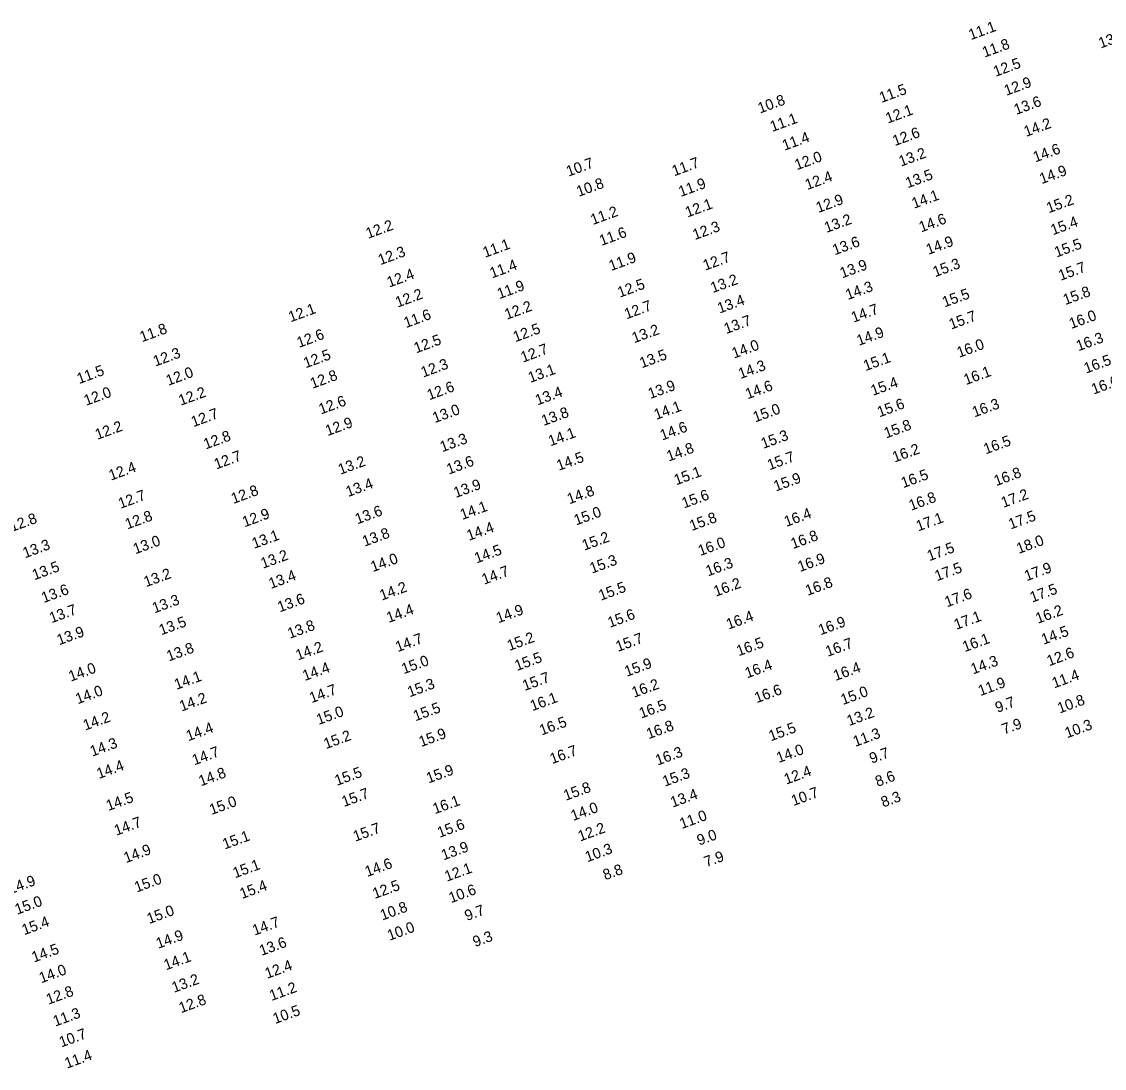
# Model space of a CAD drawing. Extents: x 1023796 to 1112670, y 656573 to 837340.
# Drawn here: x 1036272 to 1036778, y 805157 to 805647 of the extents above; entities that cross this region are included whole.
import ezdxf

# ---------------------------------------------------------------- set-up
doc = ezdxf.new("R2010")
doc.units = 0
doc.layers.add('V-TOPO-SOUN', color=7, linetype='Continuous')

msp = doc.modelspace()

# ---------------------------------------------------------------- texts
at = {"layer": 'V-TOPO-SOUN'}
for s, p in [('11.1 ', (1036715.98, 805638.02)), ('13.5 ', (1036776.76, 805634.09)), ('11.8 ', (1036722.37, 805629.84)), ('12.5 ', (1036727.54, 805620.84)), ('12.9 ', (1036732.59, 805611.96)), ('11.5 ', (1036674.2, 805608.64)), ('10.8 ', (1036617.4, 805603.67)), ('13.6 ', (1036737.2, 805603.02)), ('12.1 ', (1036677.16, 805598.97)), ('11.1 ', (1036623.13, 805595.06)), ('14.2 ', (1036741.84, 805592.75)), ('11.4 ', (1036628.81, 805586.27)), ('12.6 ', (1036680.42, 805588.41)), ('14.6 ', (1036746.13, 805580.78)), ('12.0 ', (1036634.61, 805577.14)), ('13.2 ', (1036683.33, 805578.83)), ('10.7 ', (1036527.81, 805574.14)), ('11.7 ', (1036577.24, 805574.32)), ('12.4 ', (1036639.51, 805567.89)), ('13.5 ', (1036686.46, 805568.72)), ('14.9 ', (1036749.12, 805570.65)), ('10.8 ', (1036532.6, 805564.71)), ('11.9 ', (1036580.32, 805564.65)), ('12.9 ', (1036644.62, 805557.14)), ('14.1 ', (1036689.4, 805559.14)), ('15.2 ', (1036752.41, 805557)), ('11.2 ', (1036539.18, 805551.51)), ('12.1 ', (1036583.43, 805555.02)), ('13.2 ', (1036648.47, 805547.83)), ('14.6 ', (1036692.77, 805548.07)), ('15.4 ', (1036754.36, 805546.72)), ('12.2 ', (1036434.07, 805545.08)), ('11.6 ', (1036543.25, 805541.75)), ('12.3 ', (1036586.9, 805544.48)), ('11.1 ', (1036488.76, 805536.19)), ('13.6 ', (1036652.3, 805537.36)), ('14.9 ', (1036696.09, 805537.55)), ('15.5 ', (1036756.08, 805536.32)), ('12.3 ', (1036439.79, 805532.73)), ('12.7 ', (1036591.75, 805530.17)), ('11.4 ', (1036492.02, 805526.53)), ('11.9 ', (1036547.72, 805529.98)), ('13.9 ', (1036655.79, 805526.56)), ('15.3 ', (1036699.26, 805527.11)), ('15.7 ', (1036757.99, 805525.42)), ('12.4 ', (1036443.94, 805522.27)), ('11.9 ', (1036495.47, 805516.85)), ('12.5 ', (1036551.8, 805517.53)), ('13.2 ', (1036595.27, 805519.67)), ('14.3 ', (1036658.45, 805516.42)), ('12.2 ', (1036447.89, 805512.88)), ('13.4 ', (1036598.48, 805510.1)), ('15.5 ', (1036703.67, 805512.96)), ('15.8 ', (1036760.16, 805514.06)), ('12.1 ', (1036397.87, 805506.02)), ('12.2 ', (1036498.96, 805507.21)), ('12.7 ', (1036554.95, 805507.41)), ('14.7 ', (1036661.06, 805505.8)), ('11.6 ', (1036451.79, 805503.32)), ('13.7 ', (1036601.56, 805500.52)), ('15.7 ', (1036706.8, 805502.6)), ('16.0 ', (1036762.97, 805502.88)), ('11.8 ', (1036328.32, 805496.68)), ('12.5 ', (1036502.93, 805496.69)), ('13.2 ', (1036558.51, 805496.21)), ('14.9 ', (1036663.61, 805495)), ('12.6 ', (1036401.79, 805494.05)), ('12.5 ', (1036456.54, 805491.49)), ('16.3 ', (1036766.28, 805492.45)), ('12.3 ', (1036334.6, 805485.31)), ('12.5 ', (1036404.89, 805484.49)), ('12.7 ', (1036506.5, 805487.16)), ('13.5 ', (1036562.09, 805484.49)), ('14.0 ', (1036605.23, 805489.02)), ('16.0 ', (1036710.49, 805489.41)), ('12.3 ', (1036459.82, 805480.15)), ('15.1 ', (1036666.74, 805483.18)), ('16.5 ', (1036769.91, 805482.02)), ('11.5 ', (1036298.93, 805477.12)), ('12.0 ', (1036340.61, 805476.29)), ('12.8 ', (1036408.03, 805474.89)), ('13.1 ', (1036509.97, 805477.66)), ('14.3 ', (1036608.28, 805479.47)), ('16.1 ', (1036713.7, 805476.64)), ('12.6 ', (1036462.68, 805469.53)), ('13.9 ', (1036566.05, 805470.12)), ('14.6 ', (1036611.56, 805470)), ('15.4 ', (1036670.21, 805471.6)), ('16.6 ', (1036773.39, 805472.21)), ('12.0 ', (1036302.22, 805466.96)), ('12.2 ', (1036346.48, 805466.99)), ('13.4 ', (1036513.29, 805467.11)), ('12.6 ', (1036412.02, 805462.89)), ('14.1 ', (1036568.84, 805460.35)), ('15.6 ', (1036673.24, 805461.56)), ('16.3 ', (1036717.64, 805461.52)), ('12.7 ', (1036352.34, 805456.95)), ('13.0 ', (1036465.25, 805458.84)), ('13.8 ', (1036516.21, 805457.53)), ('15.0 ', (1036615.13, 805459.15)), ('12.2 ', (1036307.45, 805451.03)), ('12.9 ', (1036415.12, 805452.79)), ('14.6 ', (1036571.65, 805450.7)), ('15.8 ', (1036676.39, 805451.67)), ('12.8 ', (1036358.13, 805446.53)), ('13.3 ', (1036468.75, 805445.24)), ('14.1 ', (1036519.4, 805448)), ('15.3 ', (1036618.89, 805446.8)), ('16.5 ', (1036722.98, 805444.22)), ('14.8 ', (1036574.73, 805440.88)), ('16.2 ', (1036680.32, 805440.41)), ('12.7 ', (1036363.07, 805437.16)), ('13.2 ', (1036421.11, 805434.68)), ('13.6 ', (1036471.83, 805434.76)), ('14.5 ', (1036523.27, 805436.54)), ('15.7 ', (1036621.82, 805436.78)), ('12.4 ', (1036313.82, 805431.93)), ('15.1 ', (1036578.2, 805429.77)), ('16.8 ', (1036727.84, 805429.36)), ('13.4 ', (1036424.7, 805424.25)), ('13.9 ', (1036475.11, 805423.83)), ('15.9 ', (1036624.8, 805426.84)), ('16.5 ', (1036684.37, 805428.42)), ('12.7 ', (1036318.28, 805418.75)), ('12.8 ', (1036371.06, 805421.04)), ('14.8 ', (1036528.2, 805420.88)), ('15.6 ', (1036581.83, 805418.93)), ('17.2 ', (1036731.19, 805419.22)), ('16.8 ', (1036688.03, 805417.85)), ('12.8 ', (1036321.47, 805409.11)), ('12.9 ', (1036376.28, 805410.12)), ('13.6 ', (1036429.02, 805411.49)), ('14.1 ', (1036478.14, 805413.56)), ('15.0 ', (1036531.4, 805410.96)), ('16.4 ', (1036629.7, 805410.3)), ('17.5 ', (1036734.63, 805409.11)), ('12.8 ', (1036267.47, 805407.93)), ('14.4 ', (1036481.23, 805403.78)), ('15.8 ', (1036585.43, 805408.35)), ('17.1 ', (1036691.4, 805408.2)), ('13.1 ', (1036380.79, 805400.05)), ('13.8 ', (1036432.41, 805401.05)), ('15.2 ', (1036535.2, 805399.2)), ('16.8 ', (1036632.79, 805399.93)), ('13.3 ', (1036273.6, 805395.62)), ('13.0 ', (1036325.22, 805397.48)), ('16.0 ', (1036589.47, 805396.69)), ('17.5 ', (1036696.56, 805394.25)), ('18.0 ', (1036738.4, 805397.66)), ('13.2 ', (1036384.9, 805390.74)), ('14.0 ', (1036436.31, 805389.14)), ('14.5 ', (1036484.81, 805393.19)), ('15.3 ', (1036538.77, 805388.44)), ('16.9 ', (1036636.07, 805389.18)), ('13.5 ', (1036278.01, 805385.36)), ('14.7 ', (1036488.3, 805383.26)), ('16.3 ', (1036593.03, 805387.13)), ('17.5 ', (1036700.12, 805384.87)), ('17.9 ', (1036742.04, 805384.88)), ('13.2 ', (1036330.21, 805382.1)), ('13.4 ', (1036388.65, 805381.28)), ('13.6 ', (1036282.34, 805374.67)), ('14.2 ', (1036440.5, 805375.82)), ('15.5 ', (1036542.94, 805375.77)), ('16.2 ', (1036596.73, 805377.64)), ('16.8 ', (1036639.62, 805378.06)), ('17.5 ', (1036744.67, 805374.89)), ('13.3 ', (1036334.13, 805369.84)), ('13.6 ', (1036392.76, 805370.32)), ('17.6 ', (1036704.78, 805372.68)), ('13.7 ', (1036286.02, 805365.23)), ('14.4 ', (1036443.72, 805365.39)), ('14.9 ', (1036494.99, 805365.21)), ('15.6 ', (1036547.17, 805363.09)), ('16.2 ', (1036747.32, 805364.97)), ('13.5 ', (1036337.33, 805359.57)), ('16.4 ', (1036602.64, 805362.26)), ('16.9 ', (1036645.69, 805359.6)), ('17.1 ', (1036709.14, 805362.12)), ('13.9 ', (1036289.57, 805354.92)), ('13.8 ', (1036397.45, 805357.95)), ('14.5 ', (1036750, 805355.18)), ('14.7 ', (1036447.89, 805351.7)), ('15.2 ', (1036500.14, 805352.27)), ('15.7 ', (1036550.94, 805351.83)), ('16.5 ', (1036607.4, 805349.79)), ('16.7 ', (1036649.03, 805349.52)), ('16.1 ', (1036713.11, 805351.72)), ('13.8 ', (1036340.89, 805347.35)), ('14.2 ', (1036401.24, 805347.81)), ('15.5 ', (1036503.68, 805342.87)), ('12.6 ', (1036752.59, 805345.12)), ('14.0 ', (1036295.06, 805337.92)), ('14.4 ', (1036404.46, 805338.19)), ('15.0 ', (1036450.74, 805341.39)), ('15.9 ', (1036555.03, 805340.17)), ('16.4 ', (1036611.38, 805339.45)), ('16.4 ', (1036652.73, 805338.23)), ('14.3 ', (1036716.99, 805341.29)), ('14.1 ', (1036344.46, 805334.08)), ('15.7 ', (1036507.32, 805333.54)), ('11.4 ', (1036754.97, 805334.76)), ('14.7 ', (1036407.63, 805327.82)), ('15.3 ', (1036453.51, 805330.59)), ('16.2 ', (1036558.43, 805330.38)), ('16.6 ', (1036615.84, 805327.83)), ('11.9 ', (1036720.45, 805331.15)), ('14.0 ', (1036298.27, 805327.35)), ('14.2 ', (1036346.86, 805323.93)), ('16.1 ', (1036510.92, 805324.11)), ('15.0 ', (1036656.18, 805326.98)), ('10.8 ', (1036757.52, 805323.01)), ('15.0 ', (1036410.94, 805317.63)), ('15.5 ', (1036456.23, 805319.36)), ('16.5 ', (1036561.85, 805320.64)), ('9.7', (1036728.42, 805323.32)), ('14.2 ', (1036301.81, 805315.02)), ('16.5 ', (1036515.24, 805312.71)), ('13.2 ', (1036659.05, 805317.13)), ('14.4 ', (1036349.98, 805310.03)), ('16.8 ', (1036565.29, 805310.98)), ('15.5 ', (1036622.47, 805310.01)), ('11.3 ', (1036661.93, 805307.39)), ('7.9', (1036731.55, 805313.18)), ('10.3 ', (1036760.99, 805311.42)), ('14.3 ', (1036305.07, 805302.82)), ('15.2 ', (1036414.37, 805306.35)), ('15.9 ', (1036458.87, 805307.31)), ('14.7 ', (1036352.79, 805298.75)), ('16.7 ', (1036520.14, 805299.33)), ('16.3 ', (1036569.48, 805298.66)), ('14.0 ', (1036626.12, 805299.84)), ('9.7', (1036669.6, 805299.52)), ('14.4 ', (1036308.16, 805292.38)), ('14.8 ', (1036355.87, 805288.95)), ('15.5 ', (1036419.5, 805289.16)), ('15.9 ', (1036462.34, 805290.28)), ('15.3 ', (1036572.83, 805288.76)), ('12.4 ', (1036629.65, 805289.75)), ('8.6', (1036672.33, 805288.69)), ('15.8 ', (1036526.52, 805282.16)), ('14.5 ', (1036312.6, 805277.41)), ('15.7 ', (1036422.79, 805279.28)), ('13.4 ', (1036576.51, 805278.97)), ('10.7 ', (1036633.04, 805279.74)), ('8.3', (1036675, 805279.04)), ('15.0 ', (1036360.87, 805275.55)), ('16.1 ', (1036465.32, 805275.9)), ('14.0 ', (1036529.93, 805272.71)), ('11.0 ', (1036580.8, 805268.98)), ('14.7 ', (1036316.35, 805265.84)), ('15.7 ', (1036428.11, 805263.04)), ('15.6 ', (1036467.52, 805264.85)), ('12.2 ', (1036533.28, 805263.13)), ('15.1 ', (1036367.02, 805259.4)), ('9.0', (1036588.94, 805261.21)), ('14.9 ', (1036320.81, 805253.02)), ('13.9 ', (1036469.34, 805254.29)), ('10.3 ', (1036536.59, 805253.42)), ('14.6 ', (1036433.65, 805246.55)), ('7.9', (1036592.27, 805251.1)), ('15.1 ', (1036371.84, 805245.94)), ('12.1 ', (1036470.91, 805244.33)), ('8.8', (1036544.97, 805244.99)), ('14.9 ', (1036266.76, 805238.46)), ('15.0 ', (1036325.82, 805239.27)), ('15.4 ', (1036375.09, 805236.23)), ('12.5 ', (1036437.2, 805236.26)), ('10.6 ', (1036472.85, 805234.28)), ('15.0 ', (1036269.92, 805228.87)), ('15.0 ', (1036331.67, 805224.53)), ('10.8 ', (1036440.76, 805226.17)), ('9.7', (1036480.3, 805225.93)), ('15.4 ', (1036273.21, 805219.31)), ('14.7 ', (1036380.98, 805219.11)), ('10.0 ', (1036444.1, 805216.71)), ('14.9 ', (1036335.94, 805212.95)), ('9.3', (1036484.08, 805213.72)), ('14.5 ', (1036277.77, 805206.5)), ('13.6 ', (1036384.23, 805209.62)), ('14.1 ', (1036339.55, 805202.87)), ('14.0 ', (1036281.23, 805196.8)), ('12.4 ', (1036386.86, 805198.9)), ('13.2 ', (1036343.3, 805192.36)), ('12.8 ', (1036284.57, 805186.79)), ('11.2 ', (1036388.96, 805188.55)), ('12.8 ', (1036346.61, 805182.82)), ('11.3 ', (1036287.78, 805176.53)), ('10.5 ', (1036390.57, 805177.75)), ('10.7 ', (1036290.62, 805166.8)), ('11.4 ', (1036293.22, 805156.87))]:
    msp.add_text(s, height=5, rotation=20, dxfattribs=at).set_placement(p)

doc.saveas('drawing.dxf')
